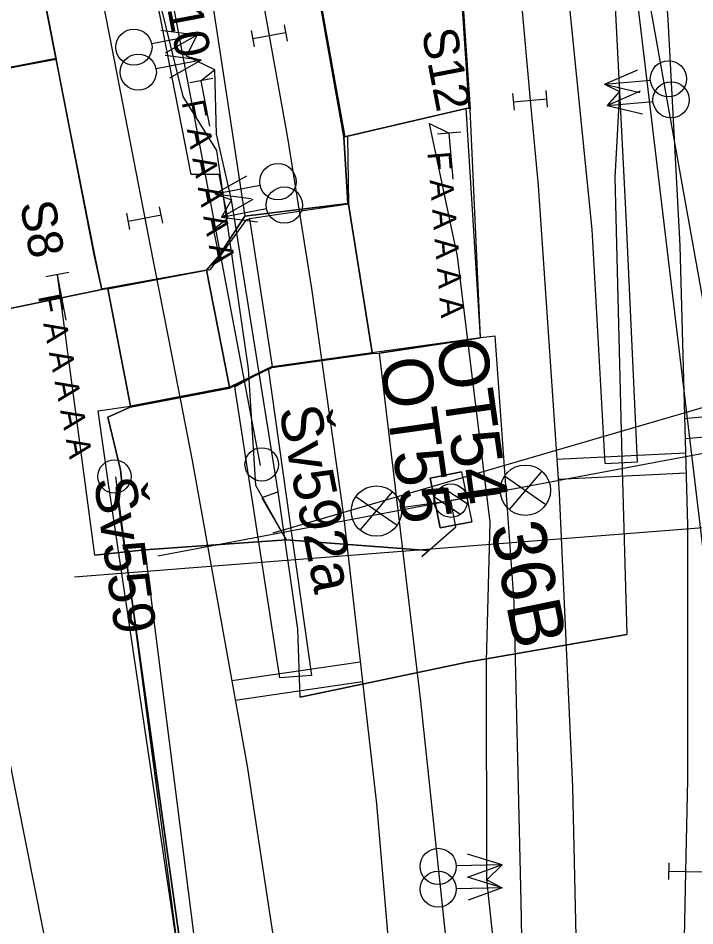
# Model space of a CAD drawing. Extents: x -545736 to -544888, y -1122892 to -1119128.
# Drawn here: x -545147.95 to -545127.67, y -1121963.85 to -1121936.67 of the extents above; entities that cross this region are included whole.
import ezdxf

# ---------------------------------------------------------------- set-up
doc = ezdxf.new("R2010")
doc.units = 0
for name, color, linetype in [('osvětlené plochy-hodnota-obrys', 7, 'Continuous'), ('Podbarveni_Komunikace', 7, 'Continuous'), ('Podbarveni_Nastupiste', 7, 'Continuous'), ('Podbarveni_Prechodove konstrukce', 7, 'Continuous'), ('Vrstva 1 - Koleje', 7, 'Continuous'), ('Vrstva 11 - Trakce', 7, 'Continuous'), ('Vrstva 12 - Trakce zaklady', 7, 'Continuous'), ('Vrstva 14_zastreseni a nastupiste', 7, 'Continuous'), ('Vrstva 16_plochy', 7, 'Continuous'), ('Vrstva 25', 7, 'Continuous'), ('Vrstva 26', 7, 'Continuous'), ('Vrstva 28 - zabzar', 7, 'Continuous'), ('Vrstva 3 - Lisy - Pocitaci body', 7, 'Continuous'), ('Vrstva 35', 7, 'Continuous'), ('Vrstva 4 - Teren - stezky - prechody - plochy', 7, 'Continuous'), ('Vrstva 43', 7, 'Continuous'), ('Vrstva 44', 7, 'Continuous'), ('Vrstva 6 - Navesti', 7, 'Continuous'), ('Vrstva 63', 7, 'Continuous'), ('Vrstva 7 - Namezniky-vystroj', 7, 'Continuous')]:
    doc.layers.add(name, color=color, linetype=linetype)

msp = doc.modelspace()

# ---------------------------------------------------------------- linework, layer by layer
at = {"layer": 'osvětlené plochy-hodnota-obrys'}
msp.add_lwpolyline([(-545141.742, -1122267.38), (-545105.592, -1122261.055), (-545104.447, -1122260.603), (-545110.322, -1122216.729), (-545115.194, -1122188.84), (-545124.338, -1122134.271), (-545128.334, -1122064.958), (-545124.139, -1121980.114), (-545129.58, -1121934.549), (-545137.864, -1121889.42)], dxfattribs=at)
at = {"layer": 'Podbarveni_Komunikace'}
for p, q in [((-545134.438, -1121939.363), (-545134.831, -1121933.4)), ((-545139.211, -1121934.353), (-545138.162, -1121940.219)), ((-545146.811, -1121937.901), (-545152.323, -1121938.938)), ((-545138.084, -1121940.204), (-545134.526, -1121939.376)), ((-545134.526, -1121939.376), (-545134.438, -1121939.363)), ((-545134.407, -1121939.39), (-545134.438, -1121939.363)), ((-545138.162, -1121940.219), (-545138.186, -1121940.223)), ((-545138.162, -1121940.219), (-545138.084, -1121940.204)), ((-545142.309, -1121944.212), (-545145.295, -1121944.751)), ((-545145.437, -1121944.796), (-545150.804, -1121945.897)), ((-545145.295, -1121944.751), (-545145.44, -1121944.775)), ((-545145.44, -1121944.775), (-545145.437, -1121944.796)), ((-545137.124, -1121946.701), (-545134.099, -1121946.246)), ((-545137.341, -1121946.712), (-545137.124, -1121946.701)), ((-545140.936, -1121947.419), (-545140.458, -1121947.151)), ((-545140.458, -1121947.151), (-545140.453, -1121947.186)), ((-545141.611, -1121947.744), (-545140.936, -1121947.419))]:
    msp.add_line(p, q, dxfattribs=at)
for points in [[(-545145.437, -1121944.796), (-545145.673, -1121943.76), (-545146.811, -1121937.901)], [(-545134.438, -1121939.363), (-545134.526, -1121939.376), (-545138.084, -1121940.204), (-545138.162, -1121940.219)], [(-545134.099, -1121946.246), (-545134.093, -1121946.235), (-545134.407, -1121939.39)], [(-545138.186, -1121940.223), (-545138.073, -1121942.217), (-545141.157, -1121942.596), (-545141.923, -1121943.776), (-545142.309, -1121944.212)], [(-545142.309, -1121944.212), (-545141.614, -1121947.723), (-545144.584, -1121948.283), (-545145.264, -1121944.777), (-545142.309, -1121944.212)], [(-545151.608, -1121946.066), (-545150.804, -1121945.897), (-545145.437, -1121944.796)], [(-545150.804, -1121945.897), (-545146.963, -1121965.219), (-545145.794, -1121971.559), (-545145.427, -1121973.54), (-545143.884, -1121983.41), (-545141.933, -1121997.39), (-545140.972, -1122007.351), (-545140.348, -1122016.336), (-545140.199, -1122018.329), (-545140.964, -1122019.426), (-545141.111, -1122019.643)], [(-545140.453, -1121947.186), (-545140.338, -1121947.131), (-545137.341, -1121946.712)], [(-545137.783, -1122023.203), (-545137.923, -1122020.69), (-545139.385, -1121993.906), (-545140.669, -1121981.312), (-545141.257, -1121977.349), (-545141.542, -1121975.423), (-545145.007, -1121950.72), (-545144.842, -1121950.576), (-545144.878, -1121950.193), (-545145.26, -1121948.614), (-545144.593, -1121948.314), (-545141.611, -1121947.744)]]:
    msp.add_lwpolyline(points, dxfattribs=at)
at = {"layer": 'Podbarveni_Nastupiste'}
msp.add_line((-545152.323, -1121938.938), (-545146.817, -1121937.868), dxfattribs=at)
msp.add_lwpolyline([(-545146.817, -1121937.868), (-545148.732, -1121928.05), (-545150.641, -1121918.246), (-545152.542, -1121908.503), (-545154.466, -1121898.644)], dxfattribs=at)
at = {"layer": 'Podbarveni_Prechodove konstrukce'}
for p, q in [((-545138.045, -1121942.239), (-545141.014, -1121942.674)), ((-545137.341, -1121946.679), (-545138.045, -1121942.239)), ((-545141.014, -1121942.674), (-545140.338, -1121947.104)), ((-545140.338, -1121947.104), (-545137.341, -1121946.679))]:
    msp.add_line(p, q, dxfattribs=at)
msp.add_lwpolyline([(-545144.584, -1121948.283), (-545141.614, -1121947.723), (-545142.309, -1121944.212), (-545145.264, -1121944.777), (-545144.584, -1121948.283)], dxfattribs=at)
at = {"layer": 'Vrstva 1 - Koleje'}
for points in [[(-545133.397, -1121898.454), (-545133.244, -1121899.239), (-545130.224, -1121914.755), (-545128.872, -1121931.314), (-545128.476, -1121936.707), (-545128.12, -1121943.486), (-545127.893, -1121951.848), (-545127.894, -1121959.474), (-545127.95, -1121962.222), (-545128.001, -1121964.714), (-545128.259, -1121971.156), (-545128.824, -1121979.703), (-545129.396, -1121985.997), (-545131.412, -1122005.877), (-545132.708, -1122018.657), (-545132.79, -1122019.463)], [(-545147.065, -1121927.696), (-545145.146, -1121937.562), (-545144.155, -1121942.654), (-545144.013, -1121943.382), (-545143.456, -1121946.226), (-545142.73, -1121949.918), (-545141.089, -1121959.074), (-545139.769, -1121967.728), (-545138.49, -1121977.956), (-545137.541, -1121987.245), (-545135.537, -1122007.139), (-545135.414, -1122019.947), (-545135.406, -1122020.747)], [(-545133.148, -1121933.125), (-545132.603, -1121939.126), (-545132.371, -1121941.676), (-545131.741, -1121950.907), (-545131.341, -1121959.699), (-545131.125, -1121969.092), (-545131.124, -1121977.699), (-545131.206, -1121985.918), (-545131.412, -1122005.877), (-545132.708, -1122018.657), (-545132.79, -1122019.463)], [(-545140.895, -1121934.582), (-545140.428, -1121937.196), (-545139.882, -1121940.249), (-545139.158, -1121944.761), (-545138.197, -1121951.561), (-545137.21, -1121960.201), (-545136.482, -1121968.727), (-545135.98, -1121977.404), (-545135.73, -1121987.122), (-545135.537, -1122007.139), (-545135.414, -1122019.947), (-545135.406, -1122020.747)]]:
    msp.add_lwpolyline(points, dxfattribs=at)
at = {"layer": 'Vrstva 11 - Trakce'}
for p, q in [((-545135.253, -1121950.702), (-545134.491, -1121951.206)), ((-545135.466, -1121951.01), (-545134.694, -1121951.522))]:
    msp.add_line(p, q, dxfattribs=at)
msp.add_lwpolyline([(-545143.764, -1121952.773), (-545134.981, -1121951.117), (-545121.612, -1121948.606)], dxfattribs=at)
msp.add_circle((-545134.981, -1121951.117), 0.5, dxfattribs=at)
at = {"layer": 'Vrstva 12 - Trakce zaklady'}
for p, q in [((-545134.659, -1121950.251), (-545135.607, -1121950.443)), ((-545135.607, -1121950.443), (-545134.659, -1121950.251)), ((-545134.659, -1121950.251), (-545134.354, -1121951.754)), ((-545135.306, -1121951.929), (-545134.354, -1121951.754))]:
    msp.add_line(p, q, dxfattribs=at)
for points in [[(-545134.659, -1121950.251), (-545134.659, -1121950.251), (-545134.354, -1121951.754), (-545134.354, -1121951.754)], [(-545134.354, -1121951.754), (-545135.306, -1121951.929), (-545135.607, -1121950.443)], [(-545135.607, -1121950.443), (-545135.607, -1121950.443), (-545135.306, -1121951.929), (-545135.306, -1121951.929)]]:
    msp.add_lwpolyline(points, dxfattribs=at)
at = {"layer": 'Vrstva 14_zastreseni a nastupiste'}
msp.add_line((-545152.96, -1121939.062), (-545146.817, -1121937.868), dxfattribs=at)
for points in [[(-545148.732, -1121928.05), (-545146.806, -1121937.9), (-545152.965, -1121939.059)], [(-545148.732, -1121928.05), (-545146.817, -1121937.868)], [(-545134.832, -1121933.385), (-545134.81, -1121933.395), (-545134.407, -1121939.39), (-545134.438, -1121939.363)], [(-545139.216, -1121934.327), (-545139.227, -1121934.356), (-545138.186, -1121940.223), (-545138.162, -1121940.219)], [(-545151.608, -1121946.066), (-545150.804, -1121945.897), (-545145.437, -1121944.796)]]:
    msp.add_lwpolyline(points, dxfattribs=at)
for points in [[(-545134.832, -1121933.385), (-545134.438, -1121939.363), (-545134.526, -1121939.376), (-545138.084, -1121940.204), (-545138.162, -1121940.219), (-545139.216, -1121934.327)], [(-545145.437, -1121944.796), (-545145.44, -1121944.775), (-545145.649, -1121943.759), (-545146.806, -1121937.9), (-545146.818, -1121937.868), (-545145.673, -1121943.76)]]:
    msp.add_lwpolyline(points, close=True, dxfattribs=at)
at = {"layer": 'Vrstva 16_plochy'}
for points in [[(-545148.732, -1121928.05), (-545146.817, -1121937.868)], [(-545146.818, -1121937.868), (-545145.673, -1121943.76), (-545145.437, -1121944.796), (-545150.804, -1121945.897), (-545151.608, -1121946.066), (-545151.8, -1121944.953), (-545152.96, -1121939.062), (-545154.873, -1121929.263)], [(-545139.216, -1121934.327), (-545138.162, -1121940.219), (-545134.526, -1121939.376), (-545134.438, -1121939.363), (-545134.832, -1121933.385)], [(-545142.309, -1121944.212), (-545142.188, -1121944.194), (-545141.105, -1121942.707), (-545141.014, -1121942.674), (-545140.338, -1121947.104), (-545141.614, -1121947.723), (-545142.309, -1121944.212)], [(-545141.265, -1121977.349), (-545145.237, -1121950.609), (-545145.552, -1121948.432), (-545144.584, -1121948.283), (-545145.264, -1121944.777), (-545145.46, -1121944.799), (-545150.804, -1121945.897), (-545146.963, -1121965.219), (-545145.794, -1121971.559), (-545145.427, -1121973.54), (-545143.884, -1121983.41), (-545141.933, -1121997.39), (-545140.972, -1122007.351), (-545140.348, -1122016.336), (-545140.199, -1122018.329), (-545140.964, -1122019.426), (-545141.111, -1122019.643), (-545140.892, -1122023.207), (-545137.885, -1122023.102), (-545137.934, -1122021.927), (-545138.778, -1122005.921), (-545139.389, -1121993.906), (-545140.675, -1121981.313), (-545141.265, -1121977.349)]]:
    msp.add_lwpolyline(points, dxfattribs=at)
msp.add_lwpolyline([(-545137.341, -1121946.679), (-545134.093, -1121946.235), (-545134.526, -1121939.376), (-545138.084, -1121940.204), (-545138.045, -1121942.239)], close=True, dxfattribs=at)
at = {"layer": 'Vrstva 25'}
for p, q in [((-545132.259, -1121950.231), (-545133.234, -1121951.381)), ((-545132.133, -1121951.239), (-545133.373, -1121950.381)), ((-545137.703, -1121952.003), (-545136.728, -1121950.853)), ((-545137.829, -1121950.995), (-545136.589, -1121951.853)), ((-545136.466, -1121951.327), (-545134.981, -1121951.117)), ((-545133.496, -1121950.907), (-545134.981, -1121951.117))]:
    msp.add_line(p, q, dxfattribs=at)
msp.add_lwpolyline([(-545134.981, -1121951.117), (-545121.612, -1121948.606)], dxfattribs=at)
for centre in [(-545132.749, -1121950.804), (-545137.213, -1121951.43)]:
    msp.add_circle(centre, 0.754, dxfattribs=at)
at = {"layer": 'Vrstva 26'}
for points in [[(-545166.504, -1121815.685), (-545166.698, -1121816.037), (-545161.721, -1121841.823), (-545157.777, -1121861.768), (-545157.507, -1121863.136), (-545152.448, -1121888.853), (-545147.998, -1121909.917), (-545148.049, -1121912.578), (-545147.648, -1121914.128), (-545146.343, -1121921.072), (-545145.879, -1121923.54), (-545145.457, -1121924.088), (-545144.44, -1121929.853), (-545143.295, -1121935.716), (-545143.648, -1121936.405), (-545143.018, -1121939.014), (-545142.006, -1121940.631), (-545141.059, -1121947.169), (-545140.841, -1121950.653), (-545139.922, -1121952.292)], [(-545135.667, -1121952.609), (-545135.857, -1121952.794), (-545134.838, -1121951.902), (-545134.981, -1121951.117)], [(-545144.15, -1121952.594), (-545139.922, -1121952.292), (-545135.667, -1121952.609)], [(-545135.667, -1121952.609), (-545139.922, -1121952.292), (-545144.15, -1121952.594), (-545141.81, -1121971.07), (-545142.17, -1121971.82), (-545143.02, -1121971.8)]]:
    msp.add_lwpolyline(points, dxfattribs=at)
at = {"layer": 'Vrstva 28 - zabzar'}
msp.add_line((-545142.05, -1121938.21), (-545142.9, -1121937.81), dxfattribs=at)
for points in [[(-545142.59, -1121937.18), (-545142.9, -1121937.81), (-545142.46, -1121937.93)], [(-545140.16, -1121950.85), (-545141.56, -1121942.11), (-545142, -1121940.14), (-545142.05, -1121938.21), (-545142.46, -1121938.54)], [(-545129.93, -1121938.86), (-545130.07, -1121941.45), (-545129.86, -1121949.82), (-545129.71, -1121955.13), (-545134.49, -1121955.95), (-545139.5, -1121957)], [(-545130.38, -1121938.64), (-545129.93, -1121938.86), (-545130.3, -1121939.28)], [(-545144.98, -1121969.79), (-545144.69, -1121967.67), (-545143.12, -1121966.64), (-545133.74, -1121965.46), (-545133.58, -1121965.44), (-545133.9, -1121962.47), (-545133.91, -1121955.92), (-545133.8, -1121951.76), (-545134.78, -1121943.8), (-545135.62, -1121939.82), (-545135.03, -1121940.11)], [(-545142.05, -1121941.93), (-545141.56, -1121942.11), (-545141.86, -1121942.63)], [(-545139.5, -1121957), (-545139.57, -1121954.97), (-545140.16, -1121950.85), (-545140.65, -1121951.03), (-545139.922, -1121952.292), (-545144.15, -1121952.594), (-545145.65, -1121952.75), (-545146.77, -1121944.35)], [(-545133.44, -1121962.02), (-545133.9, -1121962.47), (-545133.44, -1121962.71)]]:
    msp.add_lwpolyline(points, dxfattribs=at)
at = {"layer": 'Vrstva 3 - Lisy - Pocitaci body'}
for p, q in [((-545139.98, -1121936.862), (-545139.892, -1121937.354)), ((-545142.59, -1121937.18), (-545143.946, -1121937.436)), ((-545142.59, -1121937.18), (-545143.671, -1121937.033)), ((-545142.59, -1121937.18), (-545143.543, -1121937.711)), ((-545140.964, -1121937.038), (-545140.876, -1121937.53)), ((-545139.936, -1121937.108), (-545140.92, -1121937.284)), ((-545142.46, -1121937.93), (-545143.541, -1121937.783)), ((-545142.46, -1121937.93), (-545143.816, -1121938.186)), ((-545142.46, -1121937.93), (-545143.413, -1121938.461)), ((-545130.38, -1121938.64), (-545129.377, -1121938.211)), ((-545130.38, -1121938.64), (-545129.005, -1121938.526)), ((-545132.082, -1121939.33), (-545132.128, -1121938.832)), ((-545130.38, -1121938.64), (-545129.32, -1121938.898)), ((-545130.3, -1121939.28), (-545129.299, -1121938.845)), ((-545133.078, -1121939.42), (-545133.124, -1121938.922)), ((-545133.101, -1121939.171), (-545132.105, -1121939.081)), ((-545130.3, -1121939.28), (-545128.925, -1121939.159)), ((-545130.3, -1121939.28), (-545129.239, -1121939.533)), ((-545142.05, -1121941.93), (-545141.1, -1121941.393)), ((-545142.05, -1121941.93), (-545140.696, -1121941.666)), ((-545142.05, -1121941.93), (-545140.968, -1121942.07)), ((-545141.86, -1121942.63), (-545140.91, -1121942.093)), ((-545143.616, -1121942.804), (-545143.712, -1121942.313)), ((-545141.86, -1121942.63), (-545140.506, -1121942.366)), ((-545144.598, -1121942.995), (-545144.694, -1121942.504)), ((-545144.646, -1121942.75), (-545143.664, -1121942.558)), ((-545141.86, -1121942.63), (-545140.778, -1121942.77)), ((-545133.44, -1121962.02), (-545134.484, -1121961.704)), ((-545128.455, -1121962.462), (-545128.445, -1121961.962)), ((-545133.44, -1121962.02), (-545134.819, -1121962.059)), ((-545133.44, -1121962.02), (-545134.465, -1121962.394)), ((-545128.45, -1121962.212), (-545127.45, -1121962.232)), ((-545133.44, -1121962.71), (-545134.483, -1121962.389)), ((-545133.44, -1121962.71), (-545134.82, -1121962.742)), ((-545133.44, -1121962.71), (-545134.467, -1121963.079))]:
    msp.add_line(p, q, dxfattribs=at)
for centre in [(-545144.479, -1121937.535), (-545144.349, -1121938.285), (-545128.464, -1121938.483), (-545128.385, -1121939.113), (-545140.163, -1121941.564), (-545139.973, -1121942.264), (-545135.362, -1121962.072), (-545135.362, -1121962.752)]:
    msp.add_circle(centre, 0.542, dxfattribs=at)
at = {"layer": 'Vrstva 35'}
for points in [[(-545145.65, -1121952.75), (-545144.15, -1121952.594), (-545139.922, -1121952.292)], [(-545139.5, -1121957), (-545134.49, -1121955.95), (-545129.71, -1121955.13)]]:
    msp.add_lwpolyline(points, dxfattribs=at)
at = {"layer": 'Vrstva 4 - Teren - stezky - prechody - plochy'}
for p, q in [((-545138.045, -1121942.239), (-545141.014, -1121942.674)), ((-545137.341, -1121946.679), (-545138.045, -1121942.239)), ((-545141.014, -1121942.674), (-545140.338, -1121947.104)), ((-545140.338, -1121947.104), (-545137.341, -1121946.679))]:
    msp.add_line(p, q, dxfattribs=at)
for points in [[(-545188.763, -1121698.109), (-545188.641, -1121698.826), (-545185.213, -1121715.136), (-545181.647, -1121733.399), (-545177.117, -1121756.524), (-545170.416, -1121791.087), (-545164.311, -1121822.524), (-545157.023, -1121859.828), (-545149.915, -1121896.158), (-545142.13, -1121936.158), (-545141.676, -1121939.159), (-545141.157, -1121942.596), (-545141.923, -1121943.776)], [(-545141.923, -1121943.776), (-545142.097, -1121942.982), (-545141.665, -1121942.659), (-545141.923, -1121941.346), (-545142.767, -1121941.354), (-545151.586, -1121896.379), (-545158.808, -1121859.367), (-545165.97, -1121822.744), (-545172.05, -1121791.327), (-545183.361, -1121733.476), (-545187.416, -1121715.505), (-545191.632, -1121699.681), (-545191.805, -1121699.137)], [(-545130.358, -1121950.008), (-545129.391, -1121949.959), (-545129.73, -1121942.596), (-545130.115, -1121934.948), (-545130.824, -1121927.405), (-545131.836, -1121918.196), (-545133.344, -1121907.479), (-545134.953, -1121898.499), (-545142.937, -1121857.697), (-545151.741, -1121812.566), (-545162.39, -1121757.819), (-545164.226, -1121748.401), (-545166.939, -1121735.985), (-545169.746, -1121724.99), (-545172.237, -1121716.559), (-545173.733, -1121711.673), (-545173.909, -1121711.118), (-545175.871, -1121711.785), (-545175.683, -1121712.485)], [(-545130.358, -1121950.008), (-545130.752, -1121943), (-545131.52, -1121935.35), (-545132.155, -1121927.829), (-545133.341, -1121918.921), (-545135.127, -1121907.455), (-545136.587, -1121899.196), (-545144.41, -1121858.134), (-545153.364, -1121812.756), (-545162.564, -1121765.529), (-545165.788, -1121749.365), (-545168.396, -1121737.4), (-545171.828, -1121724.869), (-545174.108, -1121717.697), (-545175.683, -1121712.485)], [(-545146.806, -1121937.9), (-545148.732, -1121928.05)], [(-545137.341, -1121946.712), (-545137.124, -1121946.701), (-545134.099, -1121946.246), (-545134.093, -1121946.235), (-545134.407, -1121939.39), (-545134.81, -1121933.395)], [(-545145.295, -1121944.751), (-545142.309, -1121944.212), (-545141.923, -1121943.776), (-545141.157, -1121942.596), (-545138.073, -1121942.217), (-545138.186, -1121940.223), (-545139.227, -1121934.356)], [(-545145.295, -1121944.751), (-545145.44, -1121944.775), (-545145.649, -1121943.759), (-545146.806, -1121937.9)], [(-545144.584, -1121948.283), (-545141.614, -1121947.723), (-545142.309, -1121944.212), (-545145.264, -1121944.777), (-545144.584, -1121948.283)], [(-545150.804, -1121945.897), (-545146.963, -1121965.219), (-545145.794, -1121971.559), (-545145.427, -1121973.54), (-545143.884, -1121983.41), (-545141.933, -1121997.39), (-545140.972, -1122007.351), (-545140.348, -1122016.336), (-545140.199, -1122018.329), (-545140.964, -1122019.426), (-545141.111, -1122019.643), (-545143.968, -1122019.783), (-545146.8, -1122020.24), (-545147.852, -1122020.233), (-545148.29, -1122019.077)], [(-545133.232, -1122005.13), (-545132.962, -1121995.699), (-545132.889, -1121988.84), (-545132.674, -1121973.804), (-545132.876, -1121963.133), (-545133.09, -1121954.154), (-545133.653, -1121946.192), (-545134.099, -1121946.246), (-545137.124, -1121946.701)], [(-545137.341, -1121946.712), (-545140.338, -1121947.131), (-545141.611, -1121947.744)], [(-545133.232, -1122005.13), (-545134.171, -1122005.108), (-545134.106, -1121996.003), (-545134.147, -1121988.653), (-545134.51, -1121974.759), (-545134.812, -1121967.186), (-545135.877, -1121957.123), (-545137.124, -1121946.701)], [(-545140.458, -1121947.151), (-545139.156, -1121956.355), (-545140.108, -1121956.424), (-545141.457, -1121947.711), (-545140.458, -1121947.151)], [(-545141.611, -1121947.744), (-545144.593, -1121948.314), (-545145.26, -1121948.614), (-545144.878, -1121950.193), (-545144.842, -1121950.576), (-545145.007, -1121950.72), (-545141.542, -1121975.423), (-545141.257, -1121977.349), (-545140.669, -1121981.312), (-545139.385, -1121993.906), (-545137.923, -1122020.69), (-545137.783, -1122023.203), (-545140.748, -1122023.215)]]:
    msp.add_lwpolyline(points, dxfattribs=at)
at = {"layer": 'Vrstva 43'}
for centre in [(-545140.651, -1121950.031), (-545145.062, -1121950.394)]:
    msp.add_circle(centre, 0.5, dxfattribs=at)
at = {"layer": 'Vrstva 44'}
for points in [[(-545135.668, -1121898.803), (-545135.675, -1121899.142), (-545125.479, -1121956.053), (-545125.46, -1121956.375)], [(-545140.69, -1121950.063), (-545145.751, -1121923.287), (-545145.858, -1121922.897)], [(-545145.031, -1121950.408), (-545140.115, -1121987.742), (-545137.876, -1122025.632), (-545137.817, -1122025.997)]]:
    msp.add_lwpolyline(points, dxfattribs=at)
at = {"layer": 'Vrstva 6 - Navesti'}
for p, q in [((-545142.116, -1121938.475), (-545142.804, -1121938.605)), ((-545142.203, -1121939.902), (-545142.46, -1121938.54)), ((-545134.681, -1121940.081), (-545135.379, -1121940.139)), ((-545134.916, -1121941.491), (-545135.03, -1121940.11)), ((-545146.426, -1121944.283), (-545147.114, -1121944.417)), ((-545146.505, -1121945.71), (-545146.77, -1121944.35))]:
    msp.add_line(p, q, dxfattribs=at)
at = {"layer": 'Vrstva 63'}
for p, q in [((-545079.242, -1121934.267), (-545140.317, -1121952.092)), ((-545076.566, -1121947.94), (-545146.261, -1121953.413))]:
    msp.add_line(p, q, dxfattribs=at)
at = {"layer": 'Vrstva 7 - Namezniky-vystroj'}
for p, q in [((-545127.98, -1121948.652), (-545124.171, -1121948.323)), ((-545127.963, -1121949.253), (-545124.084, -1121948.918)), ((-545131.812, -1121949.873), (-545127.952, -1121949.689)), ((-545131.771, -1121950.472), (-545127.935, -1121950.289)), ((-545141.549, -1121956.507), (-545137.697, -1121955.942)), ((-545141.443, -1121957.097), (-545137.628, -1121956.538))]:
    msp.add_line(p, q, dxfattribs=at)

# ---------------------------------------------------------------- texts
at = {"layer": 'Vrstva 11 - Trakce'}
msp.add_text('36B', height=1.6, rotation=281.4711, dxfattribs=at).set_placement((-545133.802, -1121951.898))
at = {"layer": 'Vrstva 25'}
for s, p in [('OT54', (-545135.43, -1121946.344)), ('OT55', (-545137.114, -1121946.906))]:
    msp.add_text(s, height=1.5, rotation=278.044, dxfattribs=at).set_placement(p)
at = {"layer": 'Vrstva 43'}
for s, rotation, p in [('Šv592a', 281.0323, (-545140.141, -1121948.378)), ('Šv559', 277.8773, (-545145.681, -1121950.48))]:
    msp.add_text(s, height=1.25, rotation=rotation, dxfattribs=at).set_placement(p)
at = {"layer": 'Vrstva 6 - Navesti'}
for s, height, rotation, p in [('S10', 1.05, 280.6918, (-545143.656, -1121935.454)), ('S12', 1.05, 280.949, (-545135.863, -1121937.063)), ('  F A A A A A ', 0.7, 280.6918, (-545143.148, -1121938.67)), ('  F A A A A A ', 0.7, 274.7303, (-545135.728, -1121940.168)), ('S8', 1.05, 281.0291, (-545147.903, -1121942.229)), ('  F A A A A A ', 0.7, 281.0121, (-545147.457, -1121944.484))]:
    msp.add_text(s, height=height, rotation=rotation, dxfattribs=at).set_placement(p)

doc.saveas('drawing.dxf')
